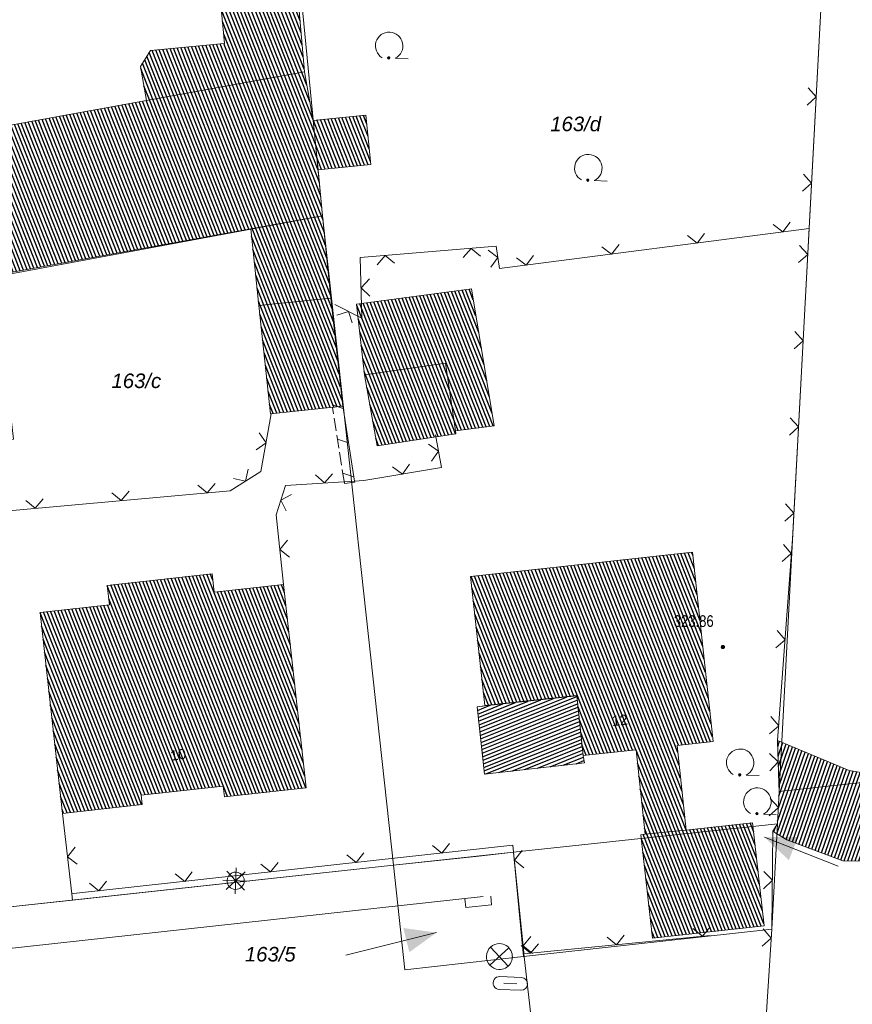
# Model space of a CAD drawing. Header units: metres. Extents: x 345144 to 348639, y 5629211 to 5635235.
# Tile 1026 of 1056: x 347733 to 347781, y 5631354 to 5631411. Entities that reach past the tile are written whole.
import ezdxf
from ezdxf.enums import TextEntityAlignment as Align

# ---------------------------------------------------------------- set-up
doc = ezdxf.new("R2010")
doc.units = ezdxf.units.M
doc.header["$MEASUREMENT"] = 0
doc.linetypes.add('4_4', pattern=[1.4, 0.7, -0.7])
for name, color, linetype in [('011 Gebäude', 7, 'Continuous'), ('028 Geländeform', 7, 'Continuous'), ('028 Geländeform Ausg.', 7, 'Continuous'), ('065-066 Ver_Entsorgung', 7, 'Continuous'), ('065-066 Ver_Entsorgung Ausg.', 7, 'Continuous'), ('081-083 Topographie', 7, 'Continuous'), ('AX Flurstück', 7, 'Continuous'), ('AX Gebäude', 7, 'Continuous'), ('Definitionslinie', 7, 'Continuous'), ('MG Präsentationsobjekt - Linie', 7, 'Continuous'), ('Präsentationsobjekt -Text (punktförmig)', 7, 'Continuous')]:
    doc.layers.add(name, color=color, linetype=linetype)
doc.styles.add('ARIAL', font='arial.ttf', dxfattribs={"height": 1})
doc.styles.add('ARIALIT', font='ariali.ttf', dxfattribs={"height": 1})
pattern_1 = [(111.5294117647, (0, 0), (-0.186045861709, -0.07339575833), [])]

# ---------------------------------------------------------------- blocks, each defined once
blk = doc.blocks.new('alk_5742_nrw')
at = {"color": 134, "lineweight": 5, "true_color": 0x00b2b2, "flags": 128}
for points in [[(0, -1), (0, 1)], [(1, 0), (-1, 0)], [(0.707333, -0.707333), (-0.707333, 0.707333)], [(-0.707333, -0.707333), (0.707333, 0.707333)]]:
    blk.add_lwpolyline(points, dxfattribs=at)
at = {"color": 134, "lineweight": 5, "true_color": 0x00b2b2}
for start, end in [(0, 180), (180, 0)]:
    blk.add_arc((0, 0), 0.666667, start, end, dxfattribs=at)
blk = doc.blocks.new('alk_3504_nrw')
at = {"color": 134, "lineweight": 5, "true_color": 0x00b2b2, "flags": 128}
for points in [[(-0.729333, -0.684), (-0.707333, -0.707333), (0.707333, 0.707333)], [(-0.707333, 0.707333), (0.707333, -0.707333)]]:
    blk.add_lwpolyline(points, dxfattribs=at)
at = {"color": 134, "lineweight": 5, "true_color": 0x00b2b2}
for start, end in [(90, -90), (-90, 90)]:
    blk.add_arc((0, 0), 1, start, end, dxfattribs=at)
blk = doc.blocks.new('alk_043x_nrw')
h = blk.add_hatch(color=7)
edge = h.paths.add_edge_path(flags=0)
edge.add_arc((0, 0), 1, 180, 360, ccw=False)
edge.add_arc((0, 0), 1, 0, 180, ccw=False)
blk = doc.blocks.new('alk_7100_nrwx2')
at = {"true_color": 0x2e2e2e}
h = blk.add_hatch(color=250, dxfattribs=at)
edge = h.paths.add_edge_path(flags=0)
edge.add_arc((0.024073, -0.597267), 0.057254, 180, 360, ccw=False)
edge.add_arc((0.024073, -0.597267), 0.057255, 0, 180, ccw=False)
at = {"color": 250, "lineweight": 5, "true_color": 0x2e2e2e, "flags": 128}
blk.add_lwpolyline([(0.349382, -0.597267), (1, -0.597267)], dxfattribs=at)
at = {"color": 250, "lineweight": 5, "true_color": 0x2e2e2e}
for centre, radius, start, end in [((0.024073, 0.012362), 0.690995, -61.9148169, -118.0851831), ((0.024073, -0.597267), 0.057255, 0, 180), ((0.024073, -0.597267), 0.057254, 180, 0)]:
    blk.add_arc(centre, radius, start, end, dxfattribs=at)
blk = doc.blocks.new('alk_3428_nrw')
at = {"color": 134, "lineweight": 5, "true_color": 0x00b2b2, "flags": 128}
for points in [[(-0.625, 0.375), (0.625, 0.375)], [(-0.375, 0), (0.375, 0)], [(0.625, -0.375), (-0.625, -0.375)]]:
    blk.add_lwpolyline(points, dxfattribs=at)
at = {"color": 134, "lineweight": 5, "true_color": 0x00b2b2}
for centre, start, end in [((-0.625, 0), 90, -90), ((0.625, 0), -90, 90)]:
    blk.add_arc(centre, 0.375, start, end, dxfattribs=at)
blk = doc.blocks.new('swc_strasseneinlauf')
at = {"color": 7, "lineweight": 5, "flags": 128}
blk.add_lwpolyline([(-1, 0), (-1, -0.666667), (1, -0.666667), (1, 0)], dxfattribs=at)

msp = doc.modelspace()

# ---------------------------------------------------------------- hatches: boundary and pattern name
at = {"layer": '011 Gebäude', "true_color": 0x8f8f8f}
h = msp.add_hatch(dxfattribs=at)
h.set_pattern_fill('_USER', color=252, scale=0.2, angle=201.8823529, style=0, pattern_type=0)
h.set_pattern_definition([(201.882352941, (0, 0), (0.074540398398, -0.185590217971), [])])
h.paths.add_polyline_path([(347765.565, 5631368.774), (347765.633, 5631368.369), (347759.854, 5631367.718), (347759.415, 5631371.62), (347759.87, 5631371.672), (347759.87, 5631371.672), (347765.192, 5631372.249)], flags=0)
at = {"layer": '028 Geländeform', "true_color": 0xb27500}
h = msp.add_hatch(dxfattribs=at)
h.set_pattern_fill('_USER', color=44, scale=0.2, angle=250.9552152, style=0, pattern_type=0)
h.set_pattern_definition([(250.9552151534, (0, 0), (0.1890527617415, -0.065261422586), [])])
h.paths.add_polyline_path([(347786.237, 5631367.06), (347796.549, 5631366.95), (347796.549, 5631366.95), (347797.602, 5631362.994), (347797.602, 5631362.994), (347796.921, 5631362.817), (347796.921, 5631362.817), (347796.506, 5631362.568), (347796.506, 5631362.568), (347793.554, 5631362.374), (347793.554, 5631362.374), (347792.903, 5631362.468), (347792.903, 5631362.468), (347792.423, 5631362.718), (347792.423, 5631362.718), (347791.833, 5631362.756), (347791.833, 5631362.756), (347790.62, 5631362.683), (347790.62, 5631362.683), (347780.617, 5631362.692), (347780.617, 5631362.692), (347777.368, 5631363.909), (347777.368, 5631363.909), (347776.792, 5631364.266), (347776.792, 5631364.266), (347776.551, 5631364.415), (347776.551, 5631364.415), (347776.823, 5631364.848), (347776.823, 5631364.848), (347776.924, 5631366.715), (347776.924, 5631366.715), (347776.908, 5631367.18), (347776.908, 5631367.18), (347776.832, 5631369.669), (347776.832, 5631369.669), (347780.983, 5631367.921), (347780.983, 5631367.921), (347783.776, 5631367.463), (347783.776, 5631367.463)], flags=0)
at = {"layer": 'AX Gebäude', "true_color": 0x4f4f4f}
h = msp.add_hatch(dxfattribs=at)
h.set_pattern_fill('_USER', color=251, scale=0.2, angle=111.5294118, style=0, pattern_type=0)
h.set_pattern_definition(pattern_1)
h.paths.add_polyline_path([(347745.609, 5631416.761), (347748.671, 5631417.028), (347749.424, 5631408.394), (347740.268, 5631406.74), (347739.912, 5631408.71), (347740.498, 5631409.634), (347744.79, 5631410.048), (347744.217, 5631415.981), (347744.87, 5631416.697)], flags=0)
h = msp.add_hatch(dxfattribs=at)
h.set_pattern_fill('_USER', color=251, scale=0.2, angle=111.5294118, style=0, pattern_type=0)
h.set_pattern_definition(pattern_1)
h.paths.add_polyline_path([(347721.511, 5631403.351), (347724.274, 5631403.85), (347740.268, 5631406.74), (347749.424, 5631408.394), (347749.93, 5631405.59), (347750.209, 5631402.727), (347750.471, 5631400.061), (347746.307, 5631399.305), (347703.778, 5631391.59), (347701.786, 5631402.57), (347706.742, 5631403.468), (347707.23, 5631400.771)], flags=0)
h = msp.add_hatch(dxfattribs=at)
h.set_pattern_fill('_USER', color=251, scale=0.2, angle=111.5294118, style=0, pattern_type=0)
h.set_pattern_definition(pattern_1)
h.paths.add_polyline_path([(347749.93, 5631405.59), (347752.979, 5631405.888), (347753.259, 5631403.026), (347750.209, 5631402.727)], flags=0)
h = msp.add_hatch(dxfattribs=at)
h.set_pattern_fill('_USER', color=251, scale=0.2, angle=111.5294118, style=0, pattern_type=0)
h.set_pattern_definition(pattern_1)
h.paths.add_polyline_path([(347746.307, 5631399.305), (347750.471, 5631400.061), (347750.95, 5631395.299), (347746.783, 5631394.857)], flags=0)
h = msp.add_hatch(dxfattribs=at)
h.set_pattern_fill('_USER', color=251, scale=0.2, angle=111.5294118, style=0, pattern_type=0)
h.set_pattern_definition(pattern_1)
h.paths.add_polyline_path([(347752.903, 5631390.844), (347752.436, 5631394.946), (347759.095, 5631395.821), (347760.405, 5631387.896), (347758.16, 5631387.596), (347757.594, 5631391.521)], flags=0)
h = msp.add_hatch(dxfattribs=at)
h.set_pattern_fill('_USER', color=251, scale=0.2, angle=111.5294118, style=0, pattern_type=0)
h.set_pattern_definition(pattern_1)
h.paths.add_polyline_path([(347746.783, 5631394.857), (347750.95, 5631395.299), (347751.635, 5631389.035), (347747.455, 5631388.583)], flags=0)
h = msp.add_hatch(dxfattribs=at)
h.set_pattern_fill('_USER', color=251, scale=0.2, angle=111.5294118, style=0, pattern_type=0)
h.set_pattern_definition(pattern_1)
h.paths.add_polyline_path([(347752.903, 5631390.844), (347757.594, 5631391.521), (347758.16, 5631387.596), (347758.183, 5631387.432), (347753.622, 5631386.729)], flags=0)
h = msp.add_hatch(dxfattribs=at)
h.set_pattern_fill('_USER', color=251, scale=0.2, angle=111.5294118, style=0, pattern_type=0)
h.set_pattern_definition(pattern_1)
h.paths.add_polyline_path([(347769.159, 5631364.233), (347768.627, 5631369.125), (347765.56, 5631368.799), (347765.192, 5631372.27), (347759.869, 5631371.69), (347759.041, 5631379.16), (347764.364, 5631379.737), (347771.906, 5631380.573), (347773.089, 5631369.61), (347771.001, 5631369.385), (347771.537, 5631364.478)], flags=0)
h = msp.add_hatch(dxfattribs=at)
h.set_pattern_fill('_USER', color=251, scale=0.2, angle=111.5294118, style=0, pattern_type=0)
h.set_pattern_definition(pattern_1)
h.paths.add_polyline_path([(347737.994, 5631378.655), (347744.063, 5631379.33), (347744.183, 5631378.252), (347748.209, 5631378.7), (347749.519, 5631366.921), (347744.787, 5631366.395), (347744.717, 5631367.028), (347739.955, 5631366.498), (347740.015, 5631365.957), (347735.396, 5631365.442), (347734.099, 5631377.082), (347738.119, 5631377.53)], flags=0)
h = msp.add_hatch(dxfattribs=at)
h.set_pattern_fill('_USER', color=251, scale=0.2, angle=111.5294118, style=0, pattern_type=0)
h.set_pattern_definition(pattern_1)
h.paths.add_polyline_path([(347771.537, 5631364.478), (347775.383, 5631364.907), (347776.05, 5631358.924), (347769.588, 5631358.225), (347768.911, 5631364.205), (347769.159, 5631364.233)], flags=0)
at = {"layer": 'MG Präsentationsobjekt - Linie', "true_color": 0x5e5e5e}
for points in [[(347778.010644, 5631364.072767), (347777.481202, 5631362.733629), (347776.072, 5631364.065)], [(347755.493137, 5631357.40503), (347755.146637, 5631358.802721), (347757.067, 5631358.537)]]:
    msp.add_hatch(color=251, dxfattribs=at).paths.add_polyline_path(points, flags=0)

# ---------------------------------------------------------------- linework, layer by layer
at = {"layer": '011 Gebäude', "color": 251, "linetype": 'Continuous', "lineweight": 13, "true_color": 0x4f4f4f, "flags": 128}
msp.add_lwpolyline([(347765.565, 5631368.774), (347765.633, 5631368.369), (347759.854, 5631367.718), (347759.415, 5631371.62), (347759.87, 5631371.672), (347759.87, 5631371.672), (347765.192, 5631372.249), (347765.565, 5631368.774)], dxfattribs=at)
at = {"layer": '081-083 Topographie', "color": 7, "linetype": 'Continuous', "lineweight": 5, "flags": 128}
for points in [[(347778.656, 5631399.324), (347779.475, 5631414.564), (347779.475, 5631414.564), (347779.75, 5631421.421), (347779.75, 5631421.421), (347779.818, 5631422.276), (347779.818, 5631422.276), (347775.462, 5631436.207)], [(347778.656, 5631399.324), (347760.725, 5631397), (347760.725, 5631397), (347760.527, 5631398.295), (347760.527, 5631398.295), (347752.644, 5631397.649), (347752.644, 5631397.649), (347752.75, 5631394.131)], [(347776.908, 5631367.18), (347776.832, 5631369.669), (347776.832, 5631369.669), (347777.686, 5631381.339), (347777.686, 5631381.339), (347778.656, 5631399.324)], [(347751.182, 5631394.915), (347752.75, 5631394.131)], [(347729.407, 5631382.806), (347732.494, 5631382.998), (347732.494, 5631382.998), (347745.112, 5631384.124), (347745.112, 5631384.124), (347746.896, 5631385.247), (347746.896, 5631385.247), (347747.485, 5631388.582)], [(347748.212, 5631378.7), (347747.773, 5631382.748), (347747.773, 5631382.748), (347748.311, 5631384.443), (347748.311, 5631384.443), (347752.323, 5631384.695), (347752.323, 5631384.695), (347752.849, 5631384.728), (347752.849, 5631384.728), (347757.351, 5631385.473), (347757.351, 5631385.473), (347757.019, 5631387.376)], [(347776.908, 5631367.18), (347776.924, 5631366.715), (347776.924, 5631366.715), (347776.823, 5631364.848)], [(347735.399, 5631365.442), (347735.941, 5631360.787), (347735.941, 5631360.787), (347735.982, 5631360.425)], [(347776.109, 5631352.728), (347776.496, 5631358.729), (347776.496, 5631358.729), (347776.551, 5631364.415), (347776.551, 5631364.415), (347776.823, 5631364.848)], [(347759.775, 5631360.627), (347708.546, 5631355.006)]]:
    msp.add_lwpolyline(points, dxfattribs=at)
at = {"layer": 'AX Flurstück', "color": 8, "linetype": 'Continuous', "lineweight": 13, "true_color": 0x808080, "flags": 128}
for points in [[(347783.691, 5631465.966), (347808.473, 5631466.131), (347811.684, 5631431.407), (347815.092, 5631394.604), (347797.298, 5631368.94), (347776.924, 5631366.715), (347777.688, 5631381.267), (347779.475, 5631414.565), (347779.75, 5631421.421), (347775.462, 5631436.207), (347780.42, 5631437.665), (347779.509, 5631439.603), (347780.088, 5631439.741), (347767.663, 5631466.062), (347783.691, 5631465.966)], [(347750.24, 5631453.67), (347756.24, 5631430.856), (347747.719, 5631428.326), (347750.471, 5631400.061), (347731.466, 5631396.533), (347700.195, 5631390.936), (347695.48, 5631418.776), (347722.391, 5631423.656), (347718.145, 5631442.837), (347729.29, 5631444.803), (347730.119, 5631444.505), (347750.24, 5631453.67)], [(347756.24, 5631430.856), (347775.462, 5631436.207), (347779.75, 5631421.421), (347779.475, 5631414.565), (347777.688, 5631381.267), (347776.924, 5631366.715), (347776.823, 5631364.848), (347761.522, 5631363.19), (347754.575, 5631362.438), (347750.471, 5631400.061), (347747.719, 5631428.326), (347756.24, 5631430.856)], [(347731.466, 5631396.533), (347750.471, 5631400.061), (347754.575, 5631362.438), (347732.2, 5631360.016), (347729.035, 5631386.561), (347732.56, 5631387.125), (347731.466, 5631396.533)], [(347776.924, 5631366.715), (347797.298, 5631368.94), (347800.425, 5631367.592), (347798.174, 5631331.65), (347790.534, 5631294.105), (347814.433, 5631294.655), (347819.952, 5631294.771), (347823.315, 5631175.605), (347822.789, 5631171.013)], [(347754.277, 5631172.049), (347753.854, 5631191.936), (347755.256, 5631212.221), (347755.905, 5631232.592), (347756.631, 5631235.647), (347758.751, 5631247.519), (347759.314, 5631251.303), (347762.634, 5631270.189), (347767.036, 5631290.096), (347772.881, 5631301.216), (347773.174, 5631305.717), (347775.497, 5631341.187), (347776.108, 5631352.728), (347776.496, 5631358.73), (347776.823, 5631364.848), (347776.924, 5631366.715)], [(347761.522, 5631363.19), (347776.823, 5631364.848), (347776.496, 5631358.73), (347762.105, 5631357.145), (347761.522, 5631363.19)], [(347754.575, 5631362.438), (347761.522, 5631363.19), (347762.105, 5631357.145), (347755.235, 5631356.389), (347754.575, 5631362.438)], [(347709.333, 5631357.541), (347732.2, 5631360.016), (347754.575, 5631362.438), (347755.235, 5631356.389), (347762.105, 5631357.145), (347776.496, 5631358.73), (347776.108, 5631352.728)]]:
    msp.add_lwpolyline(points, dxfattribs=at)
at = {"layer": 'AX Gebäude', "color": 7, "linetype": 'Continuous', "lineweight": 5, "flags": 128}
for points in [[(347745.609, 5631416.761), (347748.671, 5631417.028), (347749.424, 5631408.394), (347740.268, 5631406.74), (347739.912, 5631408.71), (347740.498, 5631409.634), (347744.79, 5631410.048), (347744.217, 5631415.981), (347744.87, 5631416.697), (347745.609, 5631416.761)], [(347721.511, 5631403.351), (347724.274, 5631403.85), (347740.268, 5631406.74), (347749.424, 5631408.394), (347749.93, 5631405.59), (347750.209, 5631402.727), (347750.471, 5631400.061), (347746.307, 5631399.305), (347703.778, 5631391.59), (347701.786, 5631402.57), (347706.742, 5631403.468), (347707.23, 5631400.771), (347721.511, 5631403.351)], [(347749.93, 5631405.59), (347752.979, 5631405.888), (347753.259, 5631403.026), (347750.209, 5631402.727), (347749.93, 5631405.59)], [(347746.307, 5631399.305), (347750.471, 5631400.061), (347750.95, 5631395.299), (347746.783, 5631394.857), (347746.307, 5631399.305)], [(347752.903, 5631390.844), (347752.436, 5631394.946), (347759.095, 5631395.821), (347760.405, 5631387.896), (347758.16, 5631387.596), (347757.594, 5631391.521), (347752.903, 5631390.844)], [(347746.783, 5631394.857), (347750.95, 5631395.299), (347751.635, 5631389.035), (347747.455, 5631388.583), (347746.783, 5631394.857)], [(347752.903, 5631390.844), (347757.594, 5631391.521), (347758.16, 5631387.596), (347758.183, 5631387.432), (347753.622, 5631386.729), (347752.903, 5631390.844)], [(347769.159, 5631364.233), (347768.627, 5631369.125), (347765.56, 5631368.799), (347765.192, 5631372.27), (347759.869, 5631371.69), (347759.041, 5631379.16), (347764.364, 5631379.737), (347771.906, 5631380.573), (347773.089, 5631369.61), (347771.001, 5631369.385), (347771.537, 5631364.478), (347769.159, 5631364.233)], [(347737.994, 5631378.655), (347744.063, 5631379.33), (347744.183, 5631378.252), (347748.209, 5631378.7), (347749.519, 5631366.921), (347744.787, 5631366.395), (347744.717, 5631367.028), (347739.955, 5631366.498), (347740.015, 5631365.957), (347735.396, 5631365.442), (347734.099, 5631377.082), (347738.119, 5631377.53), (347737.994, 5631378.655)], [(347771.537, 5631364.478), (347775.383, 5631364.907), (347776.05, 5631358.924), (347769.588, 5631358.225), (347768.911, 5631364.205), (347769.159, 5631364.233), (347771.537, 5631364.478)]]:
    msp.add_lwpolyline(points, dxfattribs=at)
at = {"layer": 'Definitionslinie', "color": 7, "linetype": 'Continuous', "lineweight": 5, "flags": 128}
for points in [[(347778.656, 5631399.324), (347779.475, 5631414.564)], [(347778.539, 5631406.472), (347779.066, 5631406.944), (347778.593, 5631407.47)], [(347778.539, 5631406.472), (347779.066, 5631406.944), (347778.593, 5631407.47)], [(347778.271, 5631401.479), (347778.797, 5631401.951), (347778.325, 5631402.477)], [(347778.271, 5631401.479), (347778.797, 5631401.951), (347778.325, 5631402.477)], [(347776.568, 5631399.558), (347777.128, 5631399.126), (347777.56, 5631399.686)], [(347776.568, 5631399.558), (347777.128, 5631399.126), (347777.56, 5631399.686)], [(347760.725, 5631397), (347778.656, 5631399.324)], [(347771.61, 5631398.915), (347772.17, 5631398.483), (347772.601, 5631399.043)], [(347771.61, 5631398.915), (347772.17, 5631398.483), (347772.601, 5631399.043)], [(347777.686, 5631381.339), (347778.656, 5631399.324)], [(347752.644, 5631397.649), (347760.527, 5631398.295)], [(347760.527, 5631398.295), (347760.725, 5631397)], [(347766.651, 5631398.272), (347767.211, 5631397.841), (347767.643, 5631398.401)], [(347766.651, 5631398.272), (347767.211, 5631397.841), (347767.643, 5631398.401)], [(347778.049, 5631397.348), (347778.575, 5631397.821), (347778.103, 5631398.347)], [(347778.049, 5631397.348), (347778.575, 5631397.821), (347778.103, 5631398.347)], [(347752.644, 5631397.649), (347752.75, 5631394.131)], [(347754.633, 5631397.31), (347754.094, 5631397.768), (347753.636, 5631397.229)], [(347754.633, 5631397.31), (347754.094, 5631397.768), (347753.636, 5631397.229)], [(347759.616, 5631397.719), (347759.077, 5631398.176), (347758.62, 5631397.637)], [(347759.616, 5631397.719), (347759.077, 5631398.176), (347758.62, 5631397.637)], [(347760.207, 5631397.078), (347760.626, 5631397.648), (347760.056, 5631398.066)], [(347760.207, 5631397.078), (347760.626, 5631397.648), (347760.056, 5631398.066)], [(347761.693, 5631397.63), (347762.253, 5631397.198), (347762.684, 5631397.758)], [(347761.693, 5631397.63), (347762.253, 5631397.198), (347762.684, 5631397.758)], [(347753.182, 5631396.405), (347752.697, 5631395.89), (347753.212, 5631395.405)], [(347753.182, 5631396.405), (347752.697, 5631395.89), (347753.212, 5631395.405)], [(347751.182, 5631394.915), (347752.75, 5631394.131)], [(347752.19, 5631393.852), (347751.966, 5631394.523), (347751.295, 5631394.299)], [(347752.19, 5631393.852), (347751.966, 5631394.523), (347751.295, 5631394.299)], [(347777.779, 5631392.356), (347778.306, 5631392.828), (347777.833, 5631393.354)], [(347777.779, 5631392.356), (347778.306, 5631392.828), (347777.833, 5631393.354)], [(347746.896, 5631385.247), (347747.485, 5631388.582)], [(347777.51, 5631387.363), (347778.036, 5631387.835), (347777.564, 5631388.361)], [(347777.51, 5631387.363), (347778.036, 5631387.835), (347777.564, 5631388.361)], [(347746.611, 5631386.509), (347747.191, 5631386.915), (347746.785, 5631387.494)], [(347746.611, 5631386.509), (347747.191, 5631386.915), (347746.785, 5631387.494)], [(347757.019, 5631387.376), (347757.351, 5631385.473)], [(347756.778, 5631385.846), (347757.185, 5631386.425), (347756.606, 5631386.831)], [(347756.778, 5631385.846), (347757.185, 5631386.425), (347756.606, 5631386.831)], [(347754.525, 5631385.512), (347755.1, 5631385.101), (347755.512, 5631385.675)], [(347754.525, 5631385.512), (347755.1, 5631385.101), (347755.512, 5631385.675)], [(347745.112, 5631384.124), (347746.896, 5631385.247)], [(347745.314, 5631384.842), (347746.004, 5631384.686), (347746.161, 5631385.375)], [(347745.314, 5631384.842), (347746.004, 5631384.686), (347746.161, 5631385.375)], [(347750.05, 5631385.053), (347750.58, 5631384.586), (347751.048, 5631385.116)], [(347750.05, 5631385.053), (347750.58, 5631384.586), (347751.048, 5631385.116)], [(347752.849, 5631384.728), (347757.351, 5631385.473)], [(347743.241, 5631384.459), (347743.783, 5631384.005), (347744.237, 5631384.548)], [(347743.241, 5631384.459), (347743.783, 5631384.005), (347744.237, 5631384.548)], [(347748.311, 5631384.443), (347752.323, 5631384.695), (347752.323, 5631384.695), (347752.849, 5631384.728)], [(347732.494, 5631382.998), (347745.112, 5631384.124)], [(347738.261, 5631384.015), (347738.803, 5631383.561), (347739.257, 5631384.103)], [(347738.261, 5631384.015), (347738.803, 5631383.561), (347739.257, 5631384.103)], [(347747.773, 5631382.748), (347748.311, 5631384.443)], [(347733.28, 5631383.57), (347733.823, 5631383.117), (347734.276, 5631383.659)], [(347733.28, 5631383.57), (347733.823, 5631383.117), (347734.276, 5631383.659)], [(347748.67, 5631383.921), (347748.042, 5631383.596), (347748.367, 5631382.968)], [(347748.67, 5631383.921), (347748.042, 5631383.596), (347748.367, 5631382.968)], [(347777.241, 5631382.37), (347777.767, 5631382.842), (347777.295, 5631383.369)], [(347777.241, 5631382.37), (347777.767, 5631382.842), (347777.295, 5631383.369)], [(347747.773, 5631382.748), (347748.212, 5631378.7)], [(347748.436, 5631381.275), (347747.993, 5631380.724), (347748.544, 5631380.281)], [(347748.436, 5631381.275), (347747.993, 5631380.724), (347748.544, 5631380.281)], [(347776.832, 5631369.669), (347777.686, 5631381.339)], [(347777.089, 5631380.029), (347777.624, 5631380.491), (347777.162, 5631381.026)], [(347777.089, 5631380.029), (347777.624, 5631380.491), (347777.162, 5631381.026)], [(347776.724, 5631375.042), (347777.259, 5631375.504), (347776.797, 5631376.039)], [(347776.724, 5631375.042), (347777.259, 5631375.504), (347776.797, 5631376.039)], [(347776.359, 5631370.055), (347776.894, 5631370.517), (347776.432, 5631371.053)], [(347776.359, 5631370.055), (347776.894, 5631370.517), (347776.432, 5631371.053)], [(347776.832, 5631369.669), (347776.908, 5631367.18)], [(347776.386, 5631367.909), (347776.87, 5631368.425), (347776.355, 5631368.909)], [(347776.386, 5631367.909), (347776.87, 5631368.425), (347776.355, 5631368.909)], [(347776.908, 5631367.18), (347776.924, 5631366.715)], [(347776.347, 5631365.309), (347776.874, 5631365.782), (347776.401, 5631366.308)], [(347776.347, 5631365.309), (347776.874, 5631365.782), (347776.401, 5631366.308)], [(347776.823, 5631364.848), (347776.924, 5631366.715)], [(347735.399, 5631365.442), (347735.941, 5631360.787), (347735.941, 5631360.787), (347735.982, 5631360.425)], [(347776.551, 5631364.415), (347776.823, 5631364.848)], [(347776.551, 5631364.415), (347776.496, 5631358.729)], [(347736.13, 5631363.488), (347735.691, 5631362.934), (347736.246, 5631362.495)], [(347736.129, 5631363.488), (347735.691, 5631362.934), (347736.245, 5631362.495)], [(347735.941, 5631360.787), (347736.043, 5631360.798), (347743.417, 5631361.608), (347753.394, 5631362.709), (347761.497, 5631363.599), (347761.538, 5631363.192), (347761.538, 5631363.192), (347762.126, 5631357.381), (347762.134, 5631357.307), (347762.817, 5631351.254), (347762.819, 5631351.231)], [(347756.834, 5631363.59), (347757.385, 5631363.147), (347757.828, 5631363.699)], [(347751.864, 5631363.043), (347752.417, 5631362.601), (347752.858, 5631363.153)], [(347754.575, 5631362.437), (347759.513, 5631362.972), (347759.513, 5631362.972), (347761.522, 5631363.19)], [(347759.513, 5631362.972), (347761.522, 5631363.19)], [(347762.031, 5631363.288), (347761.584, 5631362.741), (347762.132, 5631362.294)], [(347735.982, 5631360.425), (347754.575, 5631362.437)], [(347746.896, 5631362.494), (347747.447, 5631362.053), (347747.89, 5631362.604)], [(347741.927, 5631361.947), (347742.478, 5631361.505), (347742.92, 5631362.056)], [(347776.019, 5631361.077), (347776.524, 5631361.572), (347776.028, 5631362.077)], [(347776.019, 5631361.077), (347776.524, 5631361.572), (347776.028, 5631362.077)], [(347736.958, 5631361.401), (347737.509, 5631360.958), (347737.952, 5631361.51)], [(347708.546, 5631355.006), (347759.775, 5631360.627)], [(347732.201, 5631360.016), (347735.982, 5631360.425)], [(347771.925, 5631358.773), (347772.471, 5631358.324), (347772.921, 5631358.871)], [(347762.078, 5631357.302), (347762.134, 5631357.307), (347772.915, 5631358.368)], [(347762.534, 5631358.315), (347762.087, 5631357.767), (347762.635, 5631357.32)], [(347766.95, 5631358.283), (347767.496, 5631357.835), (347767.946, 5631358.381)], [(347775.932, 5631357.757), (347776.463, 5631358.223), (347775.997, 5631358.755)], [(347775.932, 5631357.757), (347776.463, 5631358.223), (347775.997, 5631358.755)], [(347776.109, 5631352.728), (347776.496, 5631358.729)], [(347761.975, 5631357.794), (347762.522, 5631357.346), (347762.97, 5631357.892)]]:
    msp.add_lwpolyline(points, dxfattribs=at)
at = {"layer": 'Definitionslinie', "color": 44, "linetype": 'Continuous', "lineweight": 5, "true_color": 0xb27500, "flags": 128}
for points in [[(347751.023, 5631389.105), (347751.663, 5631388.895)], [(347751.023, 5631389.105), (347751.663, 5631388.895)], [(347751.046, 5631388.954), (347751.639, 5631389.047)], [(347751.046, 5631388.954), (347751.639, 5631389.047)], [(347751.046, 5631388.954), (347751.104, 5631388.584)], [(347751.046, 5631388.954), (347751.104, 5631388.584)], [(347751.639, 5631389.047), (347752.323, 5631384.695), (347752.323, 5631384.695), (347752.332, 5631384.637)], [(347751.143, 5631388.337), (347751.259, 5631387.596)], [(347751.143, 5631388.337), (347751.259, 5631387.596)], [(347751.298, 5631387.349), (347751.357, 5631386.978)], [(347751.298, 5631387.349), (347751.357, 5631386.978)], [(347751.334, 5631387.129), (347751.974, 5631386.919)], [(347751.334, 5631387.129), (347751.974, 5631386.919)], [(347751.357, 5631386.978), (347751.415, 5631386.608)], [(347751.357, 5631386.978), (347751.415, 5631386.608)], [(347751.454, 5631386.361), (347751.57, 5631385.62)], [(347751.454, 5631386.361), (347751.57, 5631385.62)], [(347751.609, 5631385.373), (347751.667, 5631385.003)], [(347751.609, 5631385.373), (347751.667, 5631385.003)], [(347751.644, 5631385.154), (347752.284, 5631384.944)], [(347751.644, 5631385.154), (347752.284, 5631384.944)], [(347751.667, 5631385.003), (347751.73, 5631384.602), (347751.739, 5631384.545)], [(347751.667, 5631385.003), (347751.73, 5631384.602), (347751.739, 5631384.545)], [(347751.739, 5631384.545), (347752.332, 5631384.637)], [(347751.739, 5631384.545), (347752.332, 5631384.637)], [(347776.832, 5631369.669), (347780.983, 5631367.921)], [(347776.832, 5631369.669), (347776.908, 5631367.18)], [(347780.983, 5631367.921), (347783.776, 5631367.463), (347783.776, 5631367.463), (347786.237, 5631367.06)], [(347776.908, 5631367.18), (347776.924, 5631366.715)], [(347776.823, 5631364.848), (347776.924, 5631366.715)], [(347776.551, 5631364.415), (347776.823, 5631364.848)], [(347776.551, 5631364.415), (347776.792, 5631364.266), (347776.792, 5631364.266), (347777.368, 5631363.909)], [(347777.368, 5631363.909), (347780.617, 5631362.692)], [(347780.617, 5631362.692), (347790.62, 5631362.683)]]:
    msp.add_lwpolyline(points, dxfattribs=at)
at = {"layer": 'Definitionslinie', "color": 250, "linetype": 'Continuous', "lineweight": 13, "true_color": 0x2e2e2e, "flags": 128}
msp.add_lwpolyline([(347759.87, 5631371.672), (347765.192, 5631372.249), (347765.565, 5631368.774)], dxfattribs=at)
at = {"layer": 'Definitionslinie', "color": 250, "linetype": '4_4', "lineweight": 5, "true_color": 0x2e2e2e, "flags": 128}
msp.add_lwpolyline([(347765.565, 5631368.774), (347765.633, 5631368.369), (347759.854, 5631367.718), (347759.415, 5631371.62), (347759.87, 5631371.672)], dxfattribs=at)
at = {"layer": 'Definitionslinie', "color": 219, "linetype": 'Continuous', "lineweight": 5, "true_color": 0x5c3d57, "flags": 128}
msp.add_lwpolyline([(347731.706, 5631359.962), (347732.201, 5631360.016), (347732.201, 5631360.016), (347735.982, 5631360.425), (347735.982, 5631360.425), (347754.575, 5631362.437), (347754.575, 5631362.437), (347759.513, 5631362.972), (347759.513, 5631362.972), (347761.522, 5631363.19)], dxfattribs=at)
at = {"layer": 'MG Präsentationsobjekt - Linie', "color": 251, "linetype": 'Continuous', "lineweight": 13, "true_color": 0x5e5e5e, "flags": 128}
for points in [[(347776.072, 5631364.065), (347780.339, 5631362.378)], [(347757.067, 5631358.537), (347751.807, 5631357.233)]]:
    msp.add_lwpolyline(points, dxfattribs=at)

# ---------------------------------------------------------------- block references
at = {"layer": '028 Geländeform', "xscale": 0.125, "yscale": 0.125, "rotation": -2.326094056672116}
msp.add_blockref('alk_043x_nrw', (347773.659, 5631375.084), dxfattribs=at)
at = {"layer": '065-066 Ver_Entsorgung', "xscale": 0.75, "yscale": 0.75, "rotation": -2.326094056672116}
for name, p in [('alk_5742_nrw', (347745.432, 5631361.543)), ('alk_3504_nrw', (347760.712, 5631357.152))]:
    msp.add_blockref(name, p, dxfattribs=at)
at = {"layer": '065-066 Ver_Entsorgung Ausg.', "xscale": 0.75, "yscale": 0.75, "rotation": 5.544799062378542}
msp.add_blockref('swc_strasseneinlauf', (347759.463, 5631360.572), dxfattribs=at)
at = {"layer": '065-066 Ver_Entsorgung Ausg.', "rotation": -2.325521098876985}
msp.add_blockref('alk_3428_nrw', (347761.347, 5631355.595), dxfattribs=at)
at = {"layer": '081-083 Topographie', "xscale": 1.15275, "yscale": 1.15275, "rotation": -2.326094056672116}
for p in [(347754.298, 5631409.894), (347765.836, 5631402.809), (347774.631, 5631368.365), (347775.63, 5631366.113)]:
    msp.add_blockref('alk_7100_nrwx2', p, dxfattribs=at)

# ---------------------------------------------------------------- texts
at = {"layer": '028 Geländeform Ausg.', "color": 44, "true_color": 0xb27500, "style": 'ARIAL', "width": 0.8}
msp.add_text('323.86', height=0.6761366, dxfattribs=at).set_placement((347770.815, 5631376.246))
at = {"layer": 'Präsentationsobjekt -Text (punktförmig)', "color": 8, "true_color": 0x808080, "style": 'ARIALIT'}
for s, p in [('163/d', (347765.129, 5631405.383)), ('163/c', (347739.678, 5631390.503)), ('163/5', (347747.437, 5631357.288))]:
    msp.add_text(s, height=0.8421, dxfattribs=at).set_placement(p, align=Align.MIDDLE_CENTER)
at = {"layer": 'Präsentationsobjekt -Text (punktförmig)', "color": 7, "style": 'ARIAL'}
for s, height, rotation, p in [('12', 0.5894701, 6.0673412, (347767.715, 5631370.548)), ('10', 0.5894699, 8.594365, (347742.14, 5631368.552))]:
    msp.add_text(s, height=height, rotation=rotation, dxfattribs=at).set_placement(p, align=Align.CENTER)

doc.saveas('drawing.dxf')
